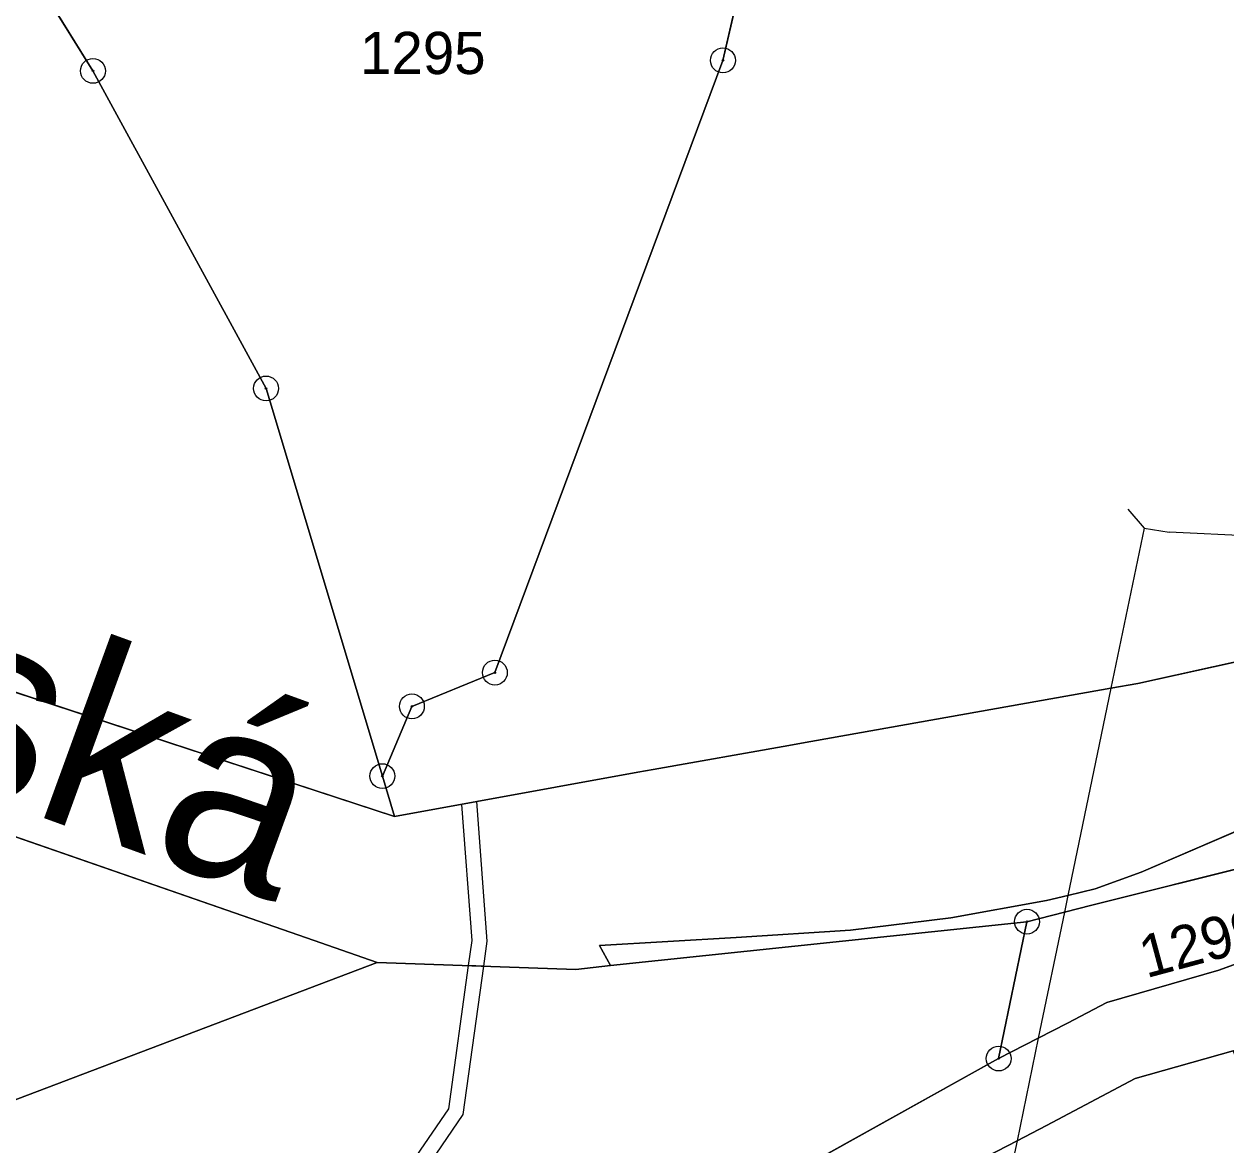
# Model space of a CAD drawing. Extents: x -689422 to -685210, y -987725 to -982160.
# Drawn here: x -686817.69 to -686769.31, y -985731.75 to -985686.62 of the extents above; entities that cross this region are included whole.
import ezdxf

# ---------------------------------------------------------------- set-up
doc = ezdxf.new("R2010")
doc.units = 0
for name, color, linetype in [('KN_Hranice_parcel', 7, 'Continuous'), ('KN_Hranice_parcel_vnitrni_kresba', 7, 'Continuous'), ('KN_Parcelni cisla', 7, 'Continuous'), ('KN_Polygon parcely', 7, 'Continuous'), ('KN_Popisy_pomistni nazvy nazvy ulic', 7, 'Continuous'), ('KN_POZEMKY_OSTATNI PLOCHA', 7, 'Continuous'), ('KN_POZEMKY_TTP', 7, 'Continuous'), ('KN_POZEMKY_VODNI_PLOCHA', 7, 'Continuous'), ('KN_POZEMKY_ZAHRADA', 7, 'Continuous'), ('KN_VYUZITI_07_vodni plocha_tok prirozeny', 7, 'Continuous'), ('KN_VYUZITI_16_ostatni plocha_silnice', 7, 'Continuous'), ('KN_VYUZITI_17_ostatni plocha_ostatni komunikace', 7, 'Continuous'), ('KN_VYUZITI_26_ostatni plocha_jina plocha', 7, 'Continuous'), ('KN_Věcná břemena k části', 7, 'Continuous'), ('KN_Značky bodu BP', 7, 'Continuous')]:
    doc.layers.add(name, color=color, linetype=linetype)

msp = doc.modelspace()

# ---------------------------------------------------------------- linework, layer by layer
at = {"layer": 'KN_Hranice_parcel'}
for p, q in [((-686802.78, -985718.53), (-686803.27, -985716.9)), ((-686775.81, -985722.38), (-686777.32, -985722.76)), ((-686777.32, -985722.76), (-686794.08, -985724.53)), ((-686777.32, -985722.76), (-686778.46, -985728.27)), ((-686764.59, -985722.88), (-686769.6, -985724.71)), ((-686803.48, -985724.4), (-686818.74, -985730.19)), ((-686776.87, -985727.45), (-686778.46, -985728.27)), ((-686779.32, -985732.42), (-686777.72, -985731.58))]:
    msp.add_line(p, q, dxfattribs=at)
for points in [[(-686803.27, -985716.9), (-686802.08, -985714.09), (-686798.74, -985712.73), (-686789.56, -985688.08), (-686783.61, -985662.25), (-686781.66, -985662.65), (-686783.7, -985659.75)], [(-686803.27, -985716.9), (-686807.95, -985701.29), (-686814.92, -985688.5), (-686822.12, -985676.92)], [(-686884.97, -985696.15), (-686841.17, -985711.32), (-686806.32, -985723.41), (-686803.48, -985724.4)], [(-686802.78, -985718.53), (-686835, -985707.96), (-686863.2, -985697.07)], [(-686758.1, -985709.9), (-686759.33, -985710.17), (-686772.86, -985713.17), (-686773.94, -985713.36)], [(-686773.94, -985713.36), (-686786.4, -985715.57), (-686786.9, -985715.66), (-686792.37, -985716.63), (-686792.98, -985716.74), (-686802.78, -985718.53)], [(-686775.67, -985721.7), (-686774.57, -985721.44), (-686772.72, -985720.77), (-686766.28, -985717.99), (-686760.67, -985716.73), (-686759.5, -985716.46), (-686751.85, -985714.74), (-686746.72, -985713.61), (-686746.18, -985713.49)], [(-686767.83, -985720.37), (-686774.71, -985722.1), (-686775.81, -985722.38)], [(-686794.08, -985724.53), (-686794.53, -985723.72), (-686789.03, -985723.4), (-686784.43, -985723.1), (-686780.38, -985722.61), (-686776.53, -985721.9), (-686775.67, -985721.7)], [(-686803.48, -985724.4), (-686795.48, -985724.68), (-686794.08, -985724.53)], [(-686769.6, -985724.71), (-686774.1, -985726.02), (-686775.69, -985726.84), (-686776.87, -985727.45)], [(-686778.46, -985728.27), (-686795.29, -985737.63), (-686806.83, -985757.35), (-686812.62, -985781.77), (-686815.04, -985787.65)], [(-686777.72, -985731.58), (-686776.54, -985730.96), (-686772.96, -985729.08), (-686769.02, -985727.96)]]:
    msp.add_lwpolyline(points, dxfattribs=at)
at = {"layer": 'KN_Hranice_parcel_vnitrni_kresba'}
for p, q in [((-686773.256, -985706.155), (-686772.6, -985706.909)), ((-686772.6, -985706.91), (-686773.94, -985713.36)), ((-686772.6, -985706.91), (-686771.6, -985707.08)), ((-686758.82, -985707.68), (-686771.6, -985707.08)), ((-686773.94, -985713.36), (-686774.41, -985715.63)), ((-686774.41, -985715.63), (-686775.67, -985721.7)), ((-686775.67, -985721.7), (-686775.81, -985722.38)), ((-686775.81, -985722.38), (-686776.87, -985727.45)), ((-686776.87, -985727.45), (-686777.72, -985731.58)), ((-686777.72, -985731.58), (-686778.9, -985737.24))]:
    msp.add_line(p, q, dxfattribs=at)
at = {"layer": 'KN_Polygon parcely'}
for points in [[(-686783.61, -985662.25), (-686789.56, -985688.08), (-686798.74, -985712.73), (-686802.08, -985714.09), (-686803.27, -985716.9), (-686802.78, -985718.53), (-686792.98, -985716.74), (-686792.37, -985716.63), (-686786.9, -985715.66), (-686786.4, -985715.57), (-686773.94, -985713.36), (-686772.86, -985713.17), (-686759.33, -985710.17), (-686758.1, -985709.9), (-686757.71, -985708.07), (-686756.69, -985703.22), (-686758.1, -985703.43), (-686765.59, -985704.53), (-686766.7, -985691.65), (-686756.89, -985649.58)], [(-686666.64, -985690.16), (-686696.37, -985695.11), (-686710.73, -985698.91), (-686711.49, -985699.11), (-686720.71, -985701.54), (-686721.47, -985701.74), (-686729.17, -985703.78), (-686730.16, -985703.91), (-686732.8, -985704.28), (-686744.79, -985706.94), (-686745.33, -985707.06), (-686758.1, -985709.9), (-686759.33, -985710.17), (-686772.86, -985713.17), (-686773.94, -985713.36), (-686786.4, -985715.57), (-686786.9, -985715.66), (-686792.37, -985716.63), (-686792.98, -985716.74), (-686802.78, -985718.53), (-686835, -985707.96)], [(-686841.17, -985711.32), (-686806.32, -985723.41), (-686803.48, -985724.4), (-686795.48, -985724.68), (-686794.08, -985724.53), (-686794.53, -985723.72), (-686789.03, -985723.4), (-686784.43, -985723.1), (-686780.38, -985722.61), (-686776.53, -985721.9), (-686775.67, -985721.7), (-686774.57, -985721.44), (-686772.72, -985720.77), (-686766.28, -985717.99)], [(-686766.28, -985717.99), (-686772.72, -985720.77), (-686774.57, -985721.44), (-686775.67, -985721.7), (-686776.53, -985721.9), (-686780.38, -985722.61), (-686784.43, -985723.1), (-686789.03, -985723.4), (-686794.53, -985723.72), (-686794.08, -985724.53), (-686777.32, -985722.76), (-686775.81, -985722.38), (-686774.71, -985722.1), (-686767.83, -985720.37)], [(-686789.15, -985794.08), (-686785.78, -985780.15), (-686776.62, -985742.36), (-686776.08, -985740.13), (-686772.31, -985735.75), (-686769.91, -985732.95), (-686768.31, -985734.84), (-686766.32, -985737.18), (-686765.15, -985738.56), (-686764.37, -985739.48), (-686764.88, -985737.3), (-686765.19, -985736.61), (-686766.18, -985734.36), (-686769.02, -985727.96), (-686772.96, -985729.08), (-686776.54, -985730.96), (-686777.72, -985731.58), (-686779.32, -985732.42), (-686780.05, -985735.99), (-686788.32, -985741.43), (-686796.89, -985752.89), (-686799.02, -985758.72), (-686802.85, -985782.81), (-686805.35, -985803.55)]]:
    msp.add_lwpolyline(points, dxfattribs=at)
for points in [[(-686798.74, -985712.73), (-686789.56, -985688.08), (-686783.61, -985662.25), (-686781.66, -985662.65), (-686783.7, -985659.75), (-686803.52, -985664.81), (-686813.27, -985668.03), (-686825.8, -985668.83), (-686822.12, -985676.92), (-686814.92, -985688.5), (-686807.95, -985701.29), (-686803.27, -985716.9), (-686802.08, -985714.09)], [(-686814.92, -985688.5), (-686822.12, -985676.92), (-686889.33, -985685.23), (-686863.2, -985697.07), (-686835, -985707.96), (-686802.78, -985718.53), (-686803.27, -985716.9), (-686807.95, -985701.29)], [(-686828.91, -985723.77), (-686821.1, -985727.36), (-686818.74, -985730.19), (-686803.48, -985724.4), (-686806.32, -985723.41), (-686841.17, -985711.32), (-686884.97, -985696.15), (-686877.2, -985702.3), (-686839.71, -985714.39), (-686830.51, -985724.27)], [(-686748.26, -985723.33), (-686747.49, -985719.7), (-686748.02, -985719.8), (-686764.59, -985722.88), (-686769.6, -985724.71), (-686774.1, -985726.02), (-686775.69, -985726.84), (-686776.87, -985727.45), (-686778.46, -985728.27), (-686795.29, -985737.63), (-686806.83, -985757.35), (-686812.62, -985781.77), (-686815.04, -985787.65), (-686813.26, -985792.43), (-686808.77, -985784.58), (-686802.91, -985759.69), (-686792.79, -985742.03), (-686779.32, -985732.42), (-686777.72, -985731.58), (-686776.54, -985730.96), (-686772.96, -985729.08), (-686769.02, -985727.96), (-686763.7, -985726), (-686748.79, -985723.42)], [(-686767.83, -985720.37), (-686774.71, -985722.1), (-686775.81, -985722.38), (-686777.32, -985722.76), (-686778.46, -985728.27), (-686776.87, -985727.45), (-686775.69, -985726.84), (-686774.1, -985726.02), (-686769.6, -985724.71), (-686764.59, -985722.88), (-686765.46, -985719.77)], [(-686803.48, -985724.4), (-686818.74, -985730.19), (-686824.74, -985732.46), (-686815.04, -985787.65), (-686812.62, -985781.77), (-686806.83, -985757.35), (-686795.29, -985737.63), (-686778.46, -985728.27), (-686777.32, -985722.76), (-686794.08, -985724.53), (-686795.48, -985724.68)]]:
    msp.add_lwpolyline(points, close=True, dxfattribs=at)
at = {"layer": 'KN_POZEMKY_OSTATNI PLOCHA'}
for p, q in [((-686789.56, -985688.08), (-686783.61, -985662.25)), ((-686822.12, -985676.92), (-686814.92, -985688.5)), ((-686798.74, -985712.73), (-686789.56, -985688.08)), ((-686814.92, -985688.5), (-686807.95, -985701.29)), ((-686807.95, -985701.29), (-686803.27, -985716.9)), ((-686835, -985707.96), (-686802.78, -985718.53)), ((-686802.78, -985718.53), (-686835, -985707.96)), ((-686772.86, -985713.17), (-686759.33, -985710.17)), ((-686759.33, -985710.17), (-686772.86, -985713.17)), ((-686806.32, -985723.41), (-686841.17, -985711.32)), ((-686841.17, -985711.32), (-686806.32, -985723.41)), ((-686802.08, -985714.09), (-686798.74, -985712.73)), ((-686773.94, -985713.36), (-686772.86, -985713.17)), ((-686772.86, -985713.17), (-686773.94, -985713.36)), ((-686786.4, -985715.57), (-686773.94, -985713.36)), ((-686773.94, -985713.36), (-686786.4, -985715.57)), ((-686803.27, -985716.9), (-686802.08, -985714.09)), ((-686792.37, -985716.63), (-686786.9, -985715.66)), ((-686786.9, -985715.66), (-686792.37, -985716.63)), ((-686786.9, -985715.66), (-686786.4, -985715.57)), ((-686786.4, -985715.57), (-686786.9, -985715.66)), ((-686792.98, -985716.74), (-686792.37, -985716.63)), ((-686792.37, -985716.63), (-686792.98, -985716.74)), ((-686803.27, -985716.9), (-686802.78, -985718.53)), ((-686802.78, -985718.53), (-686803.27, -985716.9)), ((-686802.78, -985718.53), (-686792.98, -985716.74)), ((-686792.98, -985716.74), (-686802.78, -985718.53)), ((-686766.28, -985717.99), (-686772.72, -985720.77)), ((-686772.72, -985720.77), (-686766.28, -985717.99)), ((-686767.83, -985720.37), (-686774.71, -985722.1)), ((-686774.71, -985722.1), (-686767.83, -985720.37)), ((-686772.72, -985720.77), (-686774.57, -985721.44)), ((-686774.57, -985721.44), (-686772.72, -985720.77)), ((-686774.57, -985721.44), (-686775.67, -985721.7)), ((-686775.67, -985721.7), (-686774.57, -985721.44)), ((-686776.53, -985721.9), (-686780.38, -985722.61)), ((-686780.38, -985722.61), (-686776.53, -985721.9)), ((-686775.67, -985721.7), (-686776.53, -985721.9)), ((-686776.53, -985721.9), (-686775.67, -985721.7)), ((-686775.81, -985722.38), (-686777.32, -985722.76)), ((-686777.32, -985722.76), (-686775.81, -985722.38)), ((-686774.71, -985722.1), (-686775.81, -985722.38)), ((-686775.81, -985722.38), (-686774.71, -985722.1)), ((-686777.32, -985722.76), (-686794.08, -985724.53)), ((-686780.38, -985722.61), (-686784.43, -985723.1)), ((-686784.43, -985723.1), (-686780.38, -985722.61)), ((-686778.46, -985728.27), (-686777.32, -985722.76)), ((-686764.59, -985722.88), (-686769.6, -985724.71)), ((-686803.48, -985724.4), (-686806.32, -985723.41)), ((-686806.32, -985723.41), (-686803.48, -985724.4)), ((-686789.03, -985723.4), (-686794.53, -985723.72)), ((-686794.53, -985723.72), (-686789.03, -985723.4)), ((-686784.43, -985723.1), (-686789.03, -985723.4)), ((-686789.03, -985723.4), (-686784.43, -985723.1)), ((-686794.53, -985723.72), (-686794.08, -985724.53)), ((-686794.08, -985724.53), (-686794.53, -985723.72)), ((-686803.48, -985724.4), (-686818.74, -985730.19)), ((-686795.48, -985724.68), (-686803.48, -985724.4)), ((-686794.08, -985724.53), (-686795.48, -985724.68)), ((-686769.6, -985724.71), (-686774.1, -985726.02)), ((-686774.1, -985726.02), (-686775.69, -985726.84)), ((-686775.69, -985726.84), (-686776.87, -985727.45)), ((-686776.87, -985727.45), (-686778.46, -985728.27)), ((-686772.96, -985729.08), (-686769.02, -985727.96)), ((-686776.54, -985730.96), (-686772.96, -985729.08)), ((-686777.72, -985731.58), (-686776.54, -985730.96)), ((-686779.32, -985732.42), (-686777.72, -985731.58))]:
    msp.add_line(p, q, dxfattribs=at)
at = {"layer": 'KN_POZEMKY_TTP'}
for p, q in [((-686794.08, -985724.53), (-686777.32, -985722.76)), ((-686777.32, -985722.76), (-686778.46, -985728.27)), ((-686818.74, -985730.19), (-686803.48, -985724.4)), ((-686803.48, -985724.4), (-686795.48, -985724.68)), ((-686795.48, -985724.68), (-686794.08, -985724.53)), ((-686778.46, -985728.27), (-686795.29, -985737.63))]:
    msp.add_line(p, q, dxfattribs=at)
at = {"layer": 'KN_POZEMKY_VODNI_PLOCHA'}
for p, q in [((-686769.6, -985724.71), (-686764.59, -985722.88)), ((-686774.1, -985726.02), (-686769.6, -985724.71)), ((-686775.69, -985726.84), (-686774.1, -985726.02)), ((-686776.87, -985727.45), (-686775.69, -985726.84)), ((-686778.46, -985728.27), (-686776.87, -985727.45)), ((-686795.29, -985737.63), (-686778.46, -985728.27)), ((-686769.02, -985727.96), (-686772.96, -985729.08)), ((-686772.96, -985729.08), (-686776.54, -985730.96)), ((-686776.54, -985730.96), (-686777.72, -985731.58)), ((-686777.72, -985731.58), (-686779.32, -985732.42))]:
    msp.add_line(p, q, dxfattribs=at)
at = {"layer": 'KN_POZEMKY_ZAHRADA'}
for p, q in [((-686783.61, -985662.25), (-686789.56, -985688.08)), ((-686814.92, -985688.5), (-686822.12, -985676.92)), ((-686789.56, -985688.08), (-686798.74, -985712.73)), ((-686807.95, -985701.29), (-686814.92, -985688.5)), ((-686803.27, -985716.9), (-686807.95, -985701.29)), ((-686798.74, -985712.73), (-686802.08, -985714.09)), ((-686802.08, -985714.09), (-686803.27, -985716.9))]:
    msp.add_line(p, q, dxfattribs=at)
at = {"layer": 'KN_VYUZITI_07_vodni plocha_tok prirozeny'}
for p, q in [((-686769.6, -985724.71), (-686764.59, -985722.88)), ((-686774.1, -985726.02), (-686769.6, -985724.71)), ((-686775.69, -985726.84), (-686774.1, -985726.02)), ((-686776.87, -985727.45), (-686775.69, -985726.84)), ((-686778.46, -985728.27), (-686776.87, -985727.45)), ((-686795.29, -985737.63), (-686778.46, -985728.27)), ((-686769.02, -985727.96), (-686772.96, -985729.08)), ((-686772.96, -985729.08), (-686776.54, -985730.96)), ((-686776.54, -985730.96), (-686777.72, -985731.58)), ((-686777.72, -985731.58), (-686779.32, -985732.42))]:
    msp.add_line(p, q, dxfattribs=at)
at = {"layer": 'KN_VYUZITI_16_ostatni plocha_silnice'}
for p, q in [((-686789.56, -985688.08), (-686783.61, -985662.25)), ((-686798.74, -985712.73), (-686789.56, -985688.08)), ((-686835, -985707.96), (-686802.78, -985718.53)), ((-686772.86, -985713.17), (-686759.33, -985710.17)), ((-686759.33, -985710.17), (-686772.86, -985713.17)), ((-686806.32, -985723.41), (-686841.17, -985711.32)), ((-686841.17, -985711.32), (-686806.32, -985723.41)), ((-686802.08, -985714.09), (-686798.74, -985712.73)), ((-686773.94, -985713.36), (-686772.86, -985713.17)), ((-686772.86, -985713.17), (-686773.94, -985713.36)), ((-686786.4, -985715.57), (-686773.94, -985713.36)), ((-686773.94, -985713.36), (-686786.4, -985715.57)), ((-686803.27, -985716.9), (-686802.08, -985714.09)), ((-686792.37, -985716.63), (-686786.9, -985715.66)), ((-686786.9, -985715.66), (-686792.37, -985716.63)), ((-686786.9, -985715.66), (-686786.4, -985715.57)), ((-686786.4, -985715.57), (-686786.9, -985715.66)), ((-686792.98, -985716.74), (-686792.37, -985716.63)), ((-686792.37, -985716.63), (-686792.98, -985716.74)), ((-686802.78, -985718.53), (-686803.27, -985716.9)), ((-686802.78, -985718.53), (-686792.98, -985716.74)), ((-686792.98, -985716.74), (-686802.78, -985718.53)), ((-686766.28, -985717.99), (-686772.72, -985720.77)), ((-686772.72, -985720.77), (-686774.57, -985721.44)), ((-686774.57, -985721.44), (-686775.67, -985721.7)), ((-686776.53, -985721.9), (-686780.38, -985722.61)), ((-686775.67, -985721.7), (-686776.53, -985721.9)), ((-686780.38, -985722.61), (-686784.43, -985723.1)), ((-686803.48, -985724.4), (-686806.32, -985723.41)), ((-686806.32, -985723.41), (-686803.48, -985724.4)), ((-686789.03, -985723.4), (-686794.53, -985723.72)), ((-686784.43, -985723.1), (-686789.03, -985723.4)), ((-686794.53, -985723.72), (-686794.08, -985724.53)), ((-686803.48, -985724.4), (-686818.74, -985730.19)), ((-686795.48, -985724.68), (-686803.48, -985724.4)), ((-686794.08, -985724.53), (-686795.48, -985724.68)), ((-686772.96, -985729.08), (-686769.02, -985727.96)), ((-686776.54, -985730.96), (-686772.96, -985729.08)), ((-686777.72, -985731.58), (-686776.54, -985730.96)), ((-686779.32, -985732.42), (-686777.72, -985731.58))]:
    msp.add_line(p, q, dxfattribs=at)
at = {"layer": 'KN_VYUZITI_17_ostatni plocha_ostatni komunikace'}
for p, q in [((-686772.72, -985720.77), (-686766.28, -985717.99)), ((-686767.83, -985720.37), (-686774.71, -985722.1)), ((-686774.57, -985721.44), (-686772.72, -985720.77)), ((-686775.67, -985721.7), (-686774.57, -985721.44)), ((-686780.38, -985722.61), (-686776.53, -985721.9)), ((-686776.53, -985721.9), (-686775.67, -985721.7)), ((-686775.81, -985722.38), (-686777.32, -985722.76)), ((-686774.71, -985722.1), (-686775.81, -985722.38)), ((-686777.32, -985722.76), (-686794.08, -985724.53)), ((-686784.43, -985723.1), (-686780.38, -985722.61)), ((-686794.53, -985723.72), (-686789.03, -985723.4)), ((-686789.03, -985723.4), (-686784.43, -985723.1)), ((-686794.08, -985724.53), (-686794.53, -985723.72))]:
    msp.add_line(p, q, dxfattribs=at)
at = {"layer": 'KN_VYUZITI_26_ostatni plocha_jina plocha'}
for p, q in [((-686822.12, -985676.92), (-686814.92, -985688.5)), ((-686814.92, -985688.5), (-686807.95, -985701.29)), ((-686807.95, -985701.29), (-686803.27, -985716.9)), ((-686802.78, -985718.53), (-686835, -985707.96)), ((-686803.27, -985716.9), (-686802.78, -985718.53)), ((-686774.71, -985722.1), (-686767.83, -985720.37)), ((-686777.32, -985722.76), (-686775.81, -985722.38)), ((-686775.81, -985722.38), (-686774.71, -985722.1)), ((-686778.46, -985728.27), (-686777.32, -985722.76)), ((-686764.59, -985722.88), (-686769.6, -985724.71)), ((-686769.6, -985724.71), (-686774.1, -985726.02)), ((-686774.1, -985726.02), (-686775.69, -985726.84)), ((-686775.69, -985726.84), (-686776.87, -985727.45)), ((-686776.87, -985727.45), (-686778.46, -985728.27))]:
    msp.add_line(p, q, dxfattribs=at)
at = {"layer": 'KN_Věcná břemena k části'}
for points in [[(-686799.81, -985724.53), (-686799.19, -985724.55), (-686799.05, -985723.54), (-686799.46, -985717.92), (-686800.08, -985718.04), (-686799.67, -985723.52)], [(-686800.61, -985730.3), (-686803.06, -985733.88), (-686802.8, -985734.27), (-686802.37, -985733.97), (-686800.01, -985730.52), (-686799.19, -985724.55), (-686799.81, -985724.53)]]:
    msp.add_lwpolyline(points, close=True, dxfattribs=at)
at = {"layer": 'KN_Značky bodu BP'}
for centre, radius in [((-686789.56, -985688.08), 0.5), ((-686814.92, -985688.5), 0.5), ((-686789.56, -985688.08), 0.0303), ((-686814.92, -985688.5), 0.0303), ((-686807.95, -985701.29), 0.5), ((-686807.95, -985701.29), 0.0303), ((-686798.74, -985712.73), 0.5), ((-686798.74, -985712.73), 0.0303), ((-686802.08, -985714.09), 0.5), ((-686802.08, -985714.09), 0.0303), ((-686803.27, -985716.9), 0.5), ((-686803.27, -985716.9), 0.0303), ((-686777.32, -985722.76), 0.5), ((-686777.32, -985722.76), 0.0303), ((-686778.46, -985728.27), 0.5), ((-686778.46, -985728.27), 0.0303)]:
    msp.add_circle(centre, radius, dxfattribs=at)

# ---------------------------------------------------------------- texts
at = {"layer": 'KN_Parcelni cisla'}
msp.add_text('1295', height=1.7, dxfattribs=at).set_placement((-686804.17, -985688.63))
msp.add_text('1299', height=1.7, rotation=15, dxfattribs=at).set_placement((-686772.52, -985725.041))
at = {"layer": 'KN_Popisy_pomistni nazvy nazvy ulic'}
msp.add_text('Rychnovská', height=7.5, rotation=340, dxfattribs=at).set_placement((-686858.9, -985703.298))

doc.saveas('drawing.dxf')
